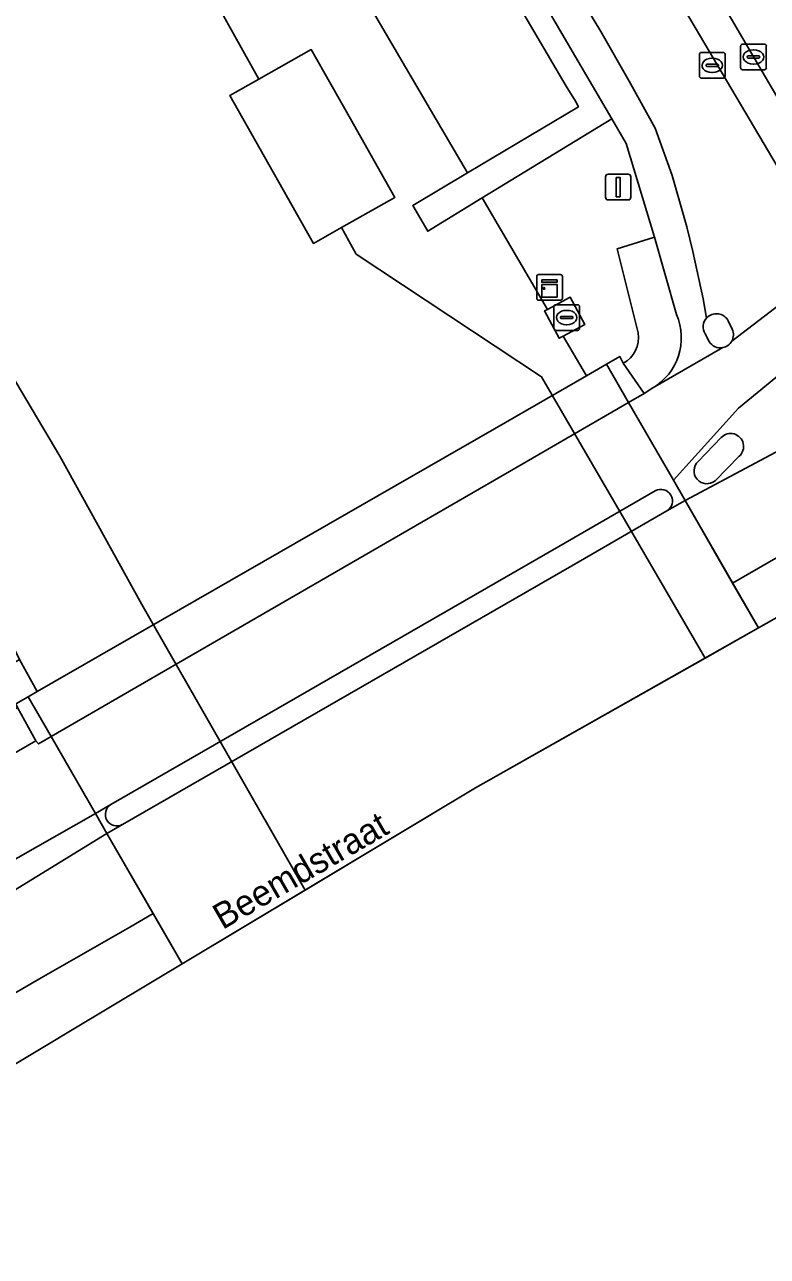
# Model space of a CAD drawing. Extents: x 157692 to 159674, y 381452 to 383291.
# Drawn here: x 159329.33 to 159358.31, y 382294.57 to 382342.58 of the extents above; entities that cross this region are included whole.
import ezdxf

# ---------------------------------------------------------------- set-up
doc = ezdxf.new("R2010")
doc.units = 0
for name, color, linetype in [('IMGEO_Berm_groen', 7, 'Continuous'), ('IMGEO_Dek', 7, 'Continuous'), ('IMGEO_Erf', 7, 'Continuous'), ('IMGEO_Fietspad_gesloten', 7, 'Continuous'), ('IMGEO_Groenvoorziening', 7, 'Continuous'), ('IMGEO_Haag', 7, 'Continuous'), ('IMGEO_Hek', 7, 'Continuous'), ('IMGEO_Kast', 7, 'Continuous'), ('IMGEO_Kolk', 7, 'Continuous'), ('IMGEO_Oever', 7, 'Continuous'), ('IMGEO_Openbare_ruimte_label', 7, 'Continuous'), ('IMGEO_Pand', 7, 'Continuous'), ('IMGEO_Rijbaan_lokaal_open', 7, 'Continuous'), ('IMGEO_Rijbaan_regionaal_gesloten', 7, 'Continuous'), ('IMGEO_Rioolput', 7, 'Continuous'), ('IMGEO_Verkeersbordpaal', 7, 'Continuous'), ('IMGEO_Verkeerseiland_gesloten', 7, 'Continuous'), ('IMGEO_Voetpad_gesloten', 7, 'Continuous'), ('IMGEO_Voetpad_open', 7, 'Continuous'), ('IMGEO_Walbescherming', 7, 'Continuous'), ('IMGEO_Waterloop', 7, 'Continuous')]:
    doc.layers.add(name, color=color, linetype=linetype)

msp = doc.modelspace()

# ---------------------------------------------------------------- linework, layer by layer
at = {"layer": 'IMGEO_Berm_groen'}
for points in [[(159332.698, 382312.178), (159332.094, 382311.83), (159332.543, 382311.052), (159333.146, 382311.399)], [(159274.947, 382278.046), (159292.382, 382286.753), (159294.998, 382288.222), (159315.806, 382300.78), (159332.543, 382311.052), (159332.094, 382311.83), (159277.688, 382280.901), (159270.379, 382276.668)]]:
    msp.add_lwpolyline(points, dxfattribs=at)
msp.add_arc((159332.931, 382311.794), 0.449, 121.2698, 298.5363, dxfattribs=at)
at = {"layer": 'IMGEO_Dek'}
msp.add_lwpolyline([(159357.958, 382319.063), (159355.096, 382324.032), (159354.641, 382324.821), (159352.895, 382327.852), (159352.037, 382329.342), (159351.25, 382328.89), (159347.665, 382326.83), (159334.1, 382319.036), (159329.829, 382316.582), (159329.471, 382316.376), (159330.365, 382314.827), (159332.094, 382311.83), (159332.543, 382311.052), (159335.477, 382305.966), (159335.477, 382305.966), (159346.926, 382312.832)], close=True, dxfattribs=at)
at = {"layer": 'IMGEO_Erf'}
msp.add_lwpolyline([(159350.614, 382331.962), (159349.731, 382331.484), (159349.615, 382331.421), (159350.191, 382330.358), (159350.342, 382330.44), (159351.19, 382330.899)], close=True, dxfattribs=at)
at = {"layer": 'IMGEO_Fietspad_gesloten'}
for points in [[(159354.387, 382323.624), (159355.096, 382324.032), (159354.641, 382324.821), (159352.895, 382327.852), (159348.495, 382325.308), (159334.996, 382317.504), (159330.365, 382314.827), (159332.094, 382311.83), (159332.698, 382312.178), (159336.747, 382314.511), (159350.168, 382322.244)], [(159350.168, 382322.244), (159353.933, 382324.413)], [(159332.094, 382311.83), (159330.365, 382314.827), (159329.876, 382314.544), (159329.765, 382314.659), (159308.412, 382302.358), (159275.744, 382283.712), (159261.04, 382275.183)], [(159270.379, 382276.668), (159277.688, 382280.901), (159332.094, 382311.83)]]:
    msp.add_lwpolyline(points, dxfattribs=at)
msp.add_arc((159354.151, 382324.013), 0.455, 301.2416, 118.5917, dxfattribs=at)
at = {"layer": 'IMGEO_Groenvoorziening'}
for points in [[(159340.851, 382356.527), (159338.135, 382355.132), (159336.247, 382358.808), (159335.433, 382358.39), (159337.203, 382354.945), (159336.266, 382354.464), (159345.612, 382338.512), (159346.611, 382336.807), (159350.938, 382339.38), (159350.82, 382339.603), (159350.457, 382340.188)], [(159341.643, 382356.943), (159341.105, 382356.657), (159340.851, 382356.527), (159350.457, 382340.188), (159350.82, 382339.603), (159350.938, 382339.38), (159346.611, 382336.807), (159344.473, 382335.536), (159345.058, 382334.531), (159347.185, 382335.828), (159352.238, 382338.91), (159348.124, 382345.948), (159347.486, 382347.039)]]:
    msp.add_lwpolyline(points, close=True, dxfattribs=at)
for points in [[(159352.798, 382337.953), (159352.238, 382338.91), (159347.185, 382335.828), (159349.731, 382331.484), (159350.614, 382331.962), (159351.19, 382330.899), (159350.342, 382330.44), (159351.25, 382328.89), (159352.037, 382329.342), (159352.553, 382329.639), (159352.681, 382329.383)], [(159353.273, 382330.564), (159352.454, 382333.848), (159353.905, 382334.292), (159352.798, 382337.953)], [(159263.748, 382278.5), (159329.059, 382315.963), (159328.996, 382316.103), (159329.471, 382316.376), (159329.829, 382316.582), (159329.14, 382317.829), (159328.456, 382317.435), (159273.494, 382285.815), (159272.217, 382284.946), (159243.94, 382268.627), (159244.14, 382268.281), (159245.079, 382266.62)]]:
    msp.add_lwpolyline(points, dxfattribs=at)
msp.add_arc((159352.159, 382330.383), 1.128, 297.5457, 9.2078, dxfattribs=at)
at = {"layer": 'IMGEO_Haag'}
msp.add_lwpolyline([(159341.643, 382356.943), (159341.105, 382356.657), (159340.851, 382356.527), (159350.457, 382340.188), (159350.82, 382339.603), (159350.938, 382339.38), (159346.611, 382336.807), (159344.473, 382335.536), (159345.058, 382334.531), (159347.185, 382335.828), (159352.238, 382338.91), (159348.124, 382345.948), (159347.486, 382347.039)], close=True, dxfattribs=at)
at = {"layer": 'IMGEO_Hek'}
for points in [[(159350.457, 382340.188), (159340.851, 382356.527)], [(159351.25, 382328.89), (159352.037, 382329.342)], [(159347.665, 382326.83), (159351.25, 382328.89)], [(159334.1, 382319.036), (159347.665, 382326.83)], [(159329.829, 382316.582), (159334.1, 382319.036)], [(159329.471, 382316.376), (159329.829, 382316.582)]]:
    msp.add_lwpolyline(points, dxfattribs=at)
at = {"layer": 'IMGEO_Kast'}
for p, q in [((159349.311, 382331.913), (159349.311, 382332.754)), ((159349.311, 382332.754), (159349.311, 382331.913)), ((159349.386, 382332.838), (159350.227, 382332.838)), ((159350.227, 382332.838), (159349.386, 382332.838)), ((159350.311, 382332.763), (159350.311, 382331.922)), ((159350.311, 382331.922), (159350.311, 382332.763)), ((159350.236, 382331.838), (159349.395, 382331.838)), ((159349.395, 382331.838), (159350.236, 382331.838))]:
    msp.add_line(p, q, dxfattribs=at)
for points in [[(159349.506, 382332.628), (159350.106, 382332.628), (159350.106, 382332.543), (159349.506, 382332.543), (159349.506, 382332.628)], [(159349.506, 382332.453), (159350.106, 382332.453), (159350.106, 382331.964), (159349.506, 382331.964), (159349.506, 382332.453)]]:
    msp.add_lwpolyline(points, dxfattribs=at)
msp.add_circle((159349.59, 382332.302), 0.0377, dxfattribs=at)
for centre, start, end in [((159349.389, 382332.76), 92.4484, 184.2845), ((159349.389, 382332.76), 92.4484, 184.2845), ((159350.233, 382332.76), 2.4484, 94.2845), ((159350.233, 382332.76), 2.4484, 94.2845), ((159349.389, 382331.916), 182.4484, 274.2845), ((159349.389, 382331.916), 182.4484, 274.2845), ((159350.233, 382331.916), 272.4484, 4.2845), ((159350.233, 382331.916), 272.4484, 4.2845)]:
    msp.add_arc(centre, 0.0779, start, end, dxfattribs=at)
at = {"layer": 'IMGEO_Kolk'}
for p, q in [((159357.266, 382340.897), (159357.266, 382341.749)), ((159357.341, 382341.823), (159358.193, 382341.823)), ((159358.267, 382341.749), (159358.267, 382340.897)), ((159357.525, 382341.317), (159357.525, 382341.329)), ((159357.963, 382341.28), (159357.565, 382341.28)), ((159357.568, 382341.366), (159357.966, 382341.366)), ((159357.754, 382341.603), (159357.779, 382341.603)), ((159358.009, 382341.329), (159358.009, 382341.317)), ((159358.193, 382340.823), (159357.341, 382340.823)), ((159357.777, 382341.043), (159357.752, 382341.043))]:
    msp.add_line(p, q, dxfattribs=at)
for points in [[(159357.266, 382340.897), (159357.266, 382341.749)], [(159357.341, 382341.823), (159358.193, 382341.823)], [(159358.267, 382341.749), (159358.267, 382340.897)], [(159358.193, 382340.823), (159357.341, 382340.823)]]:
    msp.add_lwpolyline(points, dxfattribs=at)
for centre, radius, start, end in [((159357.343, 382341.747), 0.0765, 91.552, 178.448), ((159357.343, 382341.747), 0.0765, 91.552, 178.448), ((159358.191, 382341.747), 0.0765, 1.552, 88.448), ((159358.191, 382341.747), 0.0765, 1.552, 88.448), ((159357.565, 382341.326), 0.0403, 85.8775, 175.7526), ((159357.562, 382341.316), 0.0366, 178.938, 274.7102), ((159357.966, 382341.323), 0.043, 264.8664, 352.4533), ((159357.97, 382341.328), 0.0386, 1.7309, 96.639), ((159357.343, 382340.899), 0.0765, 181.552, 268.448), ((159357.343, 382340.899), 0.0765, 181.552, 268.448), ((159358.191, 382340.899), 0.0765, 271.552, 358.448), ((159358.191, 382340.899), 0.0765, 271.552, 358.448)]:
    msp.add_arc(centre, radius, start, end, dxfattribs=at)
for centre, major_axis, ratio, start_param, end_param in [((159357.753, 382341.323), (-0.387, 0.002), 0.722429, 4.712389, 7.853982), ((159357.778, 382341.323), (-0.39, 0.002), 0.717154, 1.570796, 4.712389)]:
    msp.add_ellipse(centre, major_axis=major_axis, ratio=ratio, start_param=start_param, end_param=end_param, dxfattribs=at)
at = {"layer": 'IMGEO_Oever'}
for points in [[(159340.281, 382308.847), (159333.902, 382319.981), (159330.706, 382325.766), (159323.425, 382338.014), (159302.328, 382373.506), (159291.763, 382390.163)], [(159317.614, 382377.789), (159338.465, 382340.451), (159340.516, 382341.612), (159342.046, 382338.908), (159343.776, 382335.848), (159341.693, 382334.67), (159342.27, 382333.637), (159349.498, 382328.853), (159355.884, 382317.892), (159357.958, 382319.063)], [(159304.782, 382357.823), (159308.31, 382351.805), (159318.309, 382335.473), (159322.263, 382328.528), (159327.116, 382321.868), (159329.14, 382317.829), (159329.829, 382316.582), (159329.471, 382316.376), (159330.365, 382314.827), (159332.094, 382311.83), (159332.543, 382311.052), (159334.346, 382307.927), (159335.477, 382305.966), (159335.477, 382305.966), (159340.281, 382308.847)], [(159357.958, 382319.063), (159357.881, 382319.197), (159356.954, 382320.806), (159355.096, 382324.032), (159354.641, 382324.821), (159352.895, 382327.852), (159352.037, 382329.342), (159351.25, 382328.89), (159350.342, 382330.44), (159350.191, 382330.358), (159349.615, 382331.421), (159349.731, 382331.484), (159347.185, 382335.828), (159345.058, 382334.531), (159344.473, 382335.536), (159346.611, 382336.807), (159345.612, 382338.512), (159336.266, 382354.464)]]:
    msp.add_lwpolyline(points, dxfattribs=at)
at = {"layer": 'IMGEO_Pand'}
msp.add_lwpolyline([(159338.465, 382340.451), (159337.339, 382339.814), (159340.598, 382334.051), (159341.693, 382334.67), (159343.776, 382335.848), (159342.046, 382338.908), (159340.516, 382341.612)], close=True, dxfattribs=at)
at = {"layer": 'IMGEO_Rijbaan_lokaal_open'}
for points in [[(159356.918, 382330.244), (159360.912, 382333.3), (159359.578, 382335.574), (159354.776, 382343.692), (159351.11, 382349.906), (159352.344, 382350.577), (159247.507, 382529.779)], [(159328.507, 382379.372), (159337.698, 382363.63), (159339.291, 382360.93), (159341.643, 382356.943), (159347.486, 382347.039), (159348.124, 382345.948), (159349.232, 382346.583), (159351.809, 382342.316), (159352.914, 382340.376), (159353.929, 382338.549), (159354.591, 382336.697), (159355.161, 382334.701), (159355.405, 382333.745), (159355.801, 382331.896), (159355.939, 382331.145)], [(159353.929, 382338.549), (159352.914, 382340.376), (159351.809, 382342.316), (159349.232, 382346.583), (159348.124, 382345.948), (159352.238, 382338.91), (159352.798, 382337.953), (159353.905, 382334.292), (159354.76, 382331.281)], [(159355.939, 382331.145), (159355.801, 382331.896), (159355.405, 382333.745), (159355.161, 382334.701), (159354.591, 382336.697), (159353.929, 382338.549)], [(159361.988, 382334.123), (159360.912, 382333.3), (159356.918, 382330.244)], [(159356.573, 382329.995), (159353.834, 382328.418), (159353.501, 382328.204), (159352.895, 382327.852), (159354.641, 382324.821), (159357.177, 382327.633), (159363.234, 382332.595)], [(159363.234, 382332.595), (159357.177, 382327.633), (159354.641, 382324.821), (159355.096, 382324.032), (159369.555, 382331.742)], [(159356.781, 382331.033), (159356.94, 382330.706)], [(159356.034, 382330.232), (159355.876, 382330.535)], [(159353.834, 382328.418), (159356.573, 382329.995)], [(159355.61, 382325.557), (159356.507, 382326.485)], [(159357.206, 382325.755), (159356.267, 382324.803)]]:
    msp.add_lwpolyline(points, dxfattribs=at)
msp.add_lwpolyline([(159355.29, 382345.541), (159352.344, 382350.577), (159351.11, 382349.906), (159354.776, 382343.692), (159359.578, 382335.574), (159360.912, 382333.3), (159361.988, 382334.123), (159356.027, 382344.312)], close=True, dxfattribs=at)
for centre, radius, start, end in [((159352.693, 382330.368), 2.259, 300.3233, 23.8304), ((159356.32, 382330.797), 0.516, 137.6416, 210.5653), ((159356.321, 382330.798), 0.517, 27.1155, 137.7309), ((159356.472, 382330.497), 0.513, 330.4801, 24.0672), ((159356.472, 382330.496), 0.511, 211.0745, 281.455), ((159356.475, 382330.494), 0.509, 281.1086, 330.5303), ((159356.874, 382326.137), 0.506, 310.9415, 136.5729), ((159355.945, 382325.186), 0.5, 132.0512, 310.0835)]:
    msp.add_arc(centre, radius, start, end, dxfattribs=at)
at = {"layer": 'IMGEO_Rijbaan_regionaal_gesloten'}
for points in [[(159369.555, 382331.742), (159355.096, 382324.032), (159356.954, 382320.806), (159361.09, 382323.195)], [(159361.09, 382323.195), (159356.954, 382320.806), (159357.881, 382319.197), (159357.958, 382319.063), (159373.787, 382328.004)], [(159309.236, 382293.285), (159312.667, 382295.292), (159316.116, 382297.343), (159319.564, 382299.394), (159326.449, 382303.382), (159329.984, 382305.43), (159333.436, 382307.399), (159334.346, 382307.927), (159332.543, 382311.052), (159315.806, 382300.78), (159294.998, 382288.222)], [(159277.89, 382271.43), (159335.477, 382305.966), (159335.477, 382305.966), (159334.346, 382307.927), (159333.436, 382307.399), (159329.984, 382305.43), (159326.449, 382303.382), (159319.564, 382299.394), (159316.116, 382297.343), (159312.667, 382295.292), (159309.236, 382293.285)]]:
    msp.add_lwpolyline(points, dxfattribs=at)
msp.add_lwpolyline([(159335.477, 382305.966), (159346.926, 382312.832), (159357.958, 382319.063), (159355.096, 382324.032), (159354.387, 382323.624), (159350.676, 382321.488), (159337.202, 382313.733), (159333.146, 382311.399), (159332.543, 382311.052), (159335.477, 382305.966)], close=True, dxfattribs=at)
at = {"layer": 'IMGEO_Rioolput'}
for p, q in [((159355.658, 382340.571), (159355.658, 382341.423)), ((159355.733, 382341.497), (159356.585, 382341.497)), ((159356.146, 382341.277), (159356.171, 382341.277)), ((159356.659, 382341.423), (159356.659, 382340.571)), ((159355.917, 382340.991), (159355.917, 382341.003)), ((159356.355, 382340.954), (159355.957, 382340.954)), ((159355.96, 382341.04), (159356.358, 382341.04)), ((159356.401, 382341.003), (159356.401, 382340.991)), ((159356.585, 382340.497), (159355.733, 382340.497)), ((159356.169, 382340.717), (159356.144, 382340.717)), ((159350.054, 382331.665), (159350.906, 382331.665)), ((159349.979, 382330.739), (159349.979, 382331.591)), ((159350.238, 382331.159), (159350.238, 382331.171)), ((159350.676, 382331.122), (159350.278, 382331.122)), ((159350.281, 382331.208), (159350.679, 382331.208)), ((159350.467, 382331.445), (159350.492, 382331.445)), ((159350.722, 382331.171), (159350.722, 382331.159)), ((159350.98, 382331.591), (159350.98, 382330.739)), ((159350.906, 382330.665), (159350.054, 382330.665)), ((159350.49, 382330.885), (159350.465, 382330.885))]:
    msp.add_line(p, q, dxfattribs=at)
for points in [[(159355.658, 382340.571), (159355.658, 382341.423)], [(159355.733, 382341.497), (159356.585, 382341.497)], [(159356.659, 382341.423), (159356.659, 382340.571)], [(159356.585, 382340.497), (159355.733, 382340.497)], [(159350.054, 382331.665), (159350.906, 382331.665)], [(159349.979, 382330.739), (159349.979, 382331.591)], [(159350.98, 382331.591), (159350.98, 382330.739)], [(159350.906, 382330.665), (159350.054, 382330.665)]]:
    msp.add_lwpolyline(points, dxfattribs=at)
for centre, radius, start, end in [((159355.735, 382341.421), 0.0765, 91.552, 178.448), ((159355.735, 382341.421), 0.0765, 91.552, 178.448), ((159356.583, 382341.421), 0.0765, 1.552, 88.448), ((159356.583, 382341.421), 0.0765, 1.552, 88.448), ((159355.957, 382341), 0.0403, 85.8775, 175.7526), ((159355.954, 382340.99), 0.0366, 178.938, 274.7102), ((159356.358, 382340.997), 0.043, 264.8664, 352.4533), ((159356.362, 382341.002), 0.0386, 1.7309, 96.639), ((159355.735, 382340.573), 0.0765, 181.552, 268.448), ((159355.735, 382340.573), 0.0765, 181.552, 268.448), ((159356.583, 382340.573), 0.0765, 271.552, 358.448), ((159356.583, 382340.573), 0.0765, 271.552, 358.448), ((159350.056, 382331.589), 0.0765, 91.552, 178.448), ((159350.056, 382331.589), 0.0765, 91.552, 178.448), ((159350.904, 382331.589), 0.0765, 1.552, 88.448), ((159350.904, 382331.589), 0.0765, 1.552, 88.448), ((159350.278, 382331.168), 0.0403, 85.8775, 175.7526), ((159350.275, 382331.158), 0.0366, 178.938, 274.7102), ((159350.679, 382331.165), 0.043, 264.8664, 352.4533), ((159350.683, 382331.17), 0.0386, 1.7309, 96.639), ((159350.056, 382330.741), 0.0765, 181.552, 268.448), ((159350.056, 382330.741), 0.0765, 181.552, 268.448), ((159350.904, 382330.741), 0.0765, 271.552, 358.448), ((159350.904, 382330.741), 0.0765, 271.552, 358.448)]:
    msp.add_arc(centre, radius, start, end, dxfattribs=at)
for centre, major_axis, ratio, start_param, end_param in [((159356.145, 382340.997), (-0.387, 0.002), 0.722429, 4.712389, 7.853982), ((159356.17, 382340.997), (-0.39, 0.002), 0.717154, 1.570796, 4.712389), ((159350.466, 382331.165), (-0.387, 0.002), 0.722429, 4.712389, 7.853982), ((159350.491, 382331.165), (-0.39, 0.002), 0.717154, 1.570796, 4.712389)]:
    msp.add_ellipse(centre, major_axis=major_axis, ratio=ratio, start_param=start_param, end_param=end_param, dxfattribs=at)
at = {"layer": 'IMGEO_Verkeersbordpaal'}
for p, q in [((159351.993, 382335.851), (159351.993, 382336.651)), ((159351.993, 382336.651), (159351.993, 382335.851)), ((159352.093, 382336.751), (159352.883, 382336.751)), ((159352.883, 382336.751), (159352.093, 382336.751)), ((159352.983, 382336.651), (159352.983, 382335.851)), ((159352.983, 382335.851), (159352.983, 382336.651)), ((159352.883, 382335.751), (159352.093, 382335.751)), ((159352.093, 382335.751), (159352.883, 382335.751))]:
    msp.add_line(p, q, dxfattribs=at)
msp.add_lwpolyline([(159352.413, 382336.626), (159352.563, 382336.626), (159352.563, 382335.876), (159352.413, 382335.876), (159352.413, 382336.626)], dxfattribs=at)
for centre, start, end in [((159352.093, 382336.651), 90, 180), ((159352.093, 382336.651), 90, 180), ((159352.883, 382336.651), 0, 90), ((159352.883, 382336.651), 360, 90), ((159352.093, 382335.851), 180, 270), ((159352.093, 382335.851), 180, 270), ((159352.883, 382335.851), 270, 0), ((159352.883, 382335.851), 270, 0)]:
    msp.add_arc(centre, 0.1, start, end, dxfattribs=at)
at = {"layer": 'IMGEO_Verkeerseiland_gesloten'}
for points in [[(159356.94, 382330.706), (159356.781, 382331.033)], [(159355.876, 382330.535), (159356.034, 382330.232)], [(159356.507, 382326.485), (159355.61, 382325.557)], [(159356.267, 382324.803), (159357.206, 382325.755)], [(159353.933, 382324.413), (159350.168, 382322.244), (159336.747, 382314.511), (159332.698, 382312.178)], [(159350.676, 382321.488), (159354.387, 382323.624)], [(159333.146, 382311.399), (159337.202, 382313.733), (159350.676, 382321.488)]]:
    msp.add_lwpolyline(points, dxfattribs=at)
for centre, radius, start, end in [((159356.32, 382330.797), 0.516, 137.6416, 210.5653), ((159356.321, 382330.798), 0.517, 27.1155, 137.7309), ((159356.472, 382330.497), 0.513, 330.4801, 24.0672), ((159356.472, 382330.496), 0.511, 211.0745, 281.455), ((159356.475, 382330.494), 0.509, 281.1086, 330.5303), ((159356.874, 382326.137), 0.506, 310.9415, 136.5729), ((159355.945, 382325.186), 0.5, 132.0512, 310.0835), ((159354.151, 382324.013), 0.455, 301.2416, 118.5917), ((159332.931, 382311.794), 0.449, 121.2698, 298.5363)]:
    msp.add_arc(centre, radius, start, end, dxfattribs=at)
at = {"layer": 'IMGEO_Voetpad_gesloten'}
for points in [[(159348.495, 382325.308), (159352.895, 382327.852), (159352.037, 382329.342), (159351.25, 382328.89), (159347.665, 382326.83), (159334.1, 382319.036), (159329.829, 382316.582), (159329.471, 382316.376), (159330.365, 382314.827), (159334.996, 382317.504)], [(159352.895, 382327.852), (159353.501, 382328.204), (159352.681, 382329.383), (159352.553, 382329.639), (159352.037, 382329.342)], [(159329.471, 382316.376), (159328.996, 382316.103), (159329.059, 382315.963), (159329.765, 382314.659), (159329.876, 382314.544), (159330.365, 382314.827)]]:
    msp.add_lwpolyline(points, close=True, dxfattribs=at)
at = {"layer": 'IMGEO_Voetpad_open'}
for points in [[(159356.027, 382344.312), (159361.988, 382334.123)], [(159354.76, 382331.281), (159353.905, 382334.292), (159352.454, 382333.848), (159353.273, 382330.564)], [(159352.681, 382329.383), (159353.501, 382328.204), (159353.834, 382328.418)], [(159308.412, 382302.358), (159329.765, 382314.659), (159329.059, 382315.963), (159263.748, 382278.5)]]:
    msp.add_lwpolyline(points, dxfattribs=at)
for centre, radius, start, end in [((159352.693, 382330.368), 2.259, 300.3233, 23.8304), ((159352.159, 382330.383), 1.128, 297.5457, 9.2078)]:
    msp.add_arc(centre, radius, start, end, dxfattribs=at)
at = {"layer": 'IMGEO_Walbescherming'}
for points in [[(159355.884, 382317.892), (159349.498, 382328.853), (159342.27, 382333.637)], [(159340.281, 382308.847), (159333.902, 382319.981)]]:
    msp.add_lwpolyline(points, dxfattribs=at)
at = {"layer": 'IMGEO_Waterloop'}
for points in [[(159291.763, 382390.163), (159302.328, 382373.506), (159323.425, 382338.014), (159330.706, 382325.766), (159333.902, 382319.981), (159340.281, 382308.847), (159346.926, 382312.832)], [(159346.926, 382312.832), (159355.884, 382317.892), (159349.498, 382328.853), (159342.27, 382333.637), (159341.693, 382334.67), (159340.598, 382334.051), (159337.339, 382339.814), (159338.465, 382340.451), (159317.614, 382377.789)]]:
    msp.add_lwpolyline(points, dxfattribs=at)

# ---------------------------------------------------------------- texts
at = {"layer": 'IMGEO_Openbare_ruimte_label'}
msp.add_text('Beemdstraat', height=1, rotation=30.079, dxfattribs=at).set_placement((159337.057, 382307.284))

doc.saveas('drawing.dxf')
